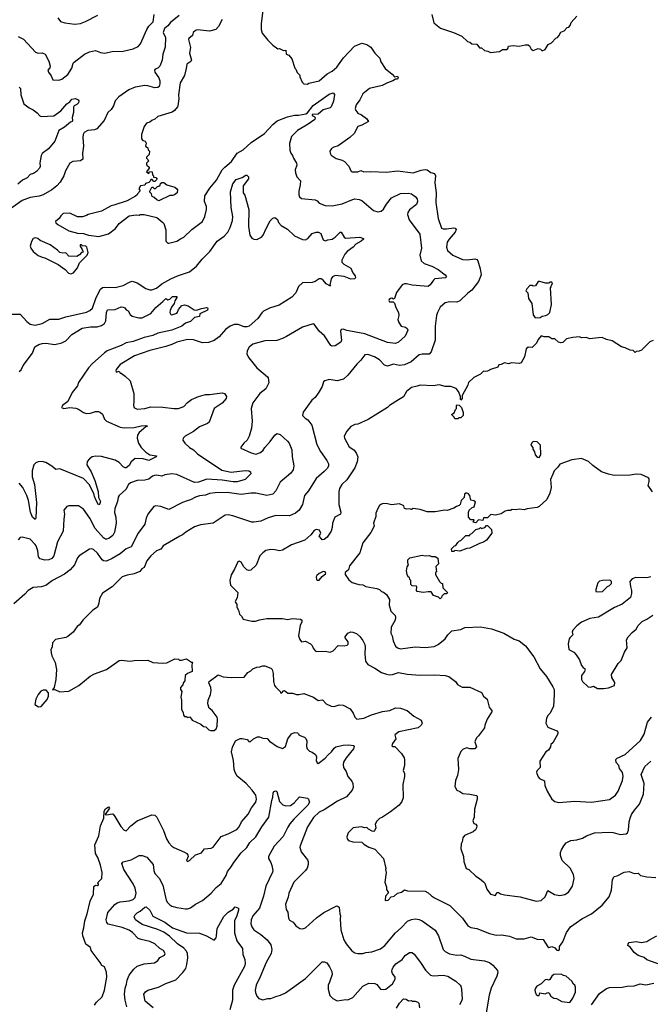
# Model space of a CAD drawing. Extents: x 1678759 to 1859541, y 384609 to 522867.
# Tile 413 of 466: x 1804540 to 1810908, y 474912 to 484864. Entities that reach past the tile are written whole.
import ezdxf

# ---------------------------------------------------------------- set-up
doc = ezdxf.new("R2010")
doc.units = 0

msp = doc.modelspace()

# ---------------------------------------------------------------- linework, layer by layer
at = {"layer": '0CON20XD'}
for points in [[(1806999.2, 484985), (1806978.6, 484825), (1806978, 484765), (1806988.3, 484728.3), (1807045, 484657.5), (1807095, 484607.5), (1807145, 484570), (1807165, 484572.5), (1807205, 484552.5), (1807226.4, 484556.4), (1807230, 484515), (1807256.4, 484506.4), (1807288.3, 484468.3), (1807317.5, 484375), (1807327.5, 484365), (1807340.7, 484330.7), (1807370, 484305), (1807370, 484285), (1807393, 484233), (1807410, 484215), (1807445, 484212.5), (1807458.3, 484221.7), (1807565, 484246.2), (1807645, 484318.6), (1807695, 484344.4), (1807744, 484385), (1807809.8, 484480.2), (1807920, 484595), (1807995, 484627.1), (1808045, 484612.5), (1808086.2, 484585), (1808126.2, 484525), (1808176, 484475), (1808187.3, 484437.3), (1808230.6, 484370.6), (1808300, 484315), (1808325, 484287.5), (1808355, 484292.5), (1808362.5, 484275), (1808355, 484263.3), (1808335, 484262.5), (1808307.5, 484245), (1808253.4, 484226.6), (1808200.6, 484199.4), (1808071.1, 484168.9), (1808005, 484116), (1807975, 484053.8), (1807937.6, 484002.4), (1807928.6, 483965), (1807935.8, 483945), (1807955, 483920.8), (1807993.2, 483903.2), (1808042, 483865), (1808063.8, 483835), (1807995, 483798.1), (1807955, 483786), (1807919.2, 483715), (1807875, 483672), (1807755, 483590), (1807712.7, 483577.3), (1807688.3, 483561.7), (1807671.2, 483535), (1807673.8, 483515), (1807686.2, 483495), (1807735, 483462.5), (1807795, 483445.8), (1807820.3, 483430.3), (1807863.8, 483385), (1807883.3, 483335), (1807895, 483326.7), (1807955, 483326.2), (1807985, 483341.2), (1808015, 483326), (1808085, 483330), (1808245, 483321.9), (1808355, 483335.6), (1808515, 483316.7), (1808595, 483344.5), (1808635, 483350.5), (1808655, 483346.5), (1808690.6, 483320.6), (1808728.9, 483308.9), (1808740, 483285), (1808733.3, 483215), (1808746.6, 483113.4), (1808741.1, 483015), (1808766.9, 482855), (1808798.3, 482758.3), (1808815, 482748.6), (1808849.5, 482749.5)], [(1806148.6, 484905), (1806062.9, 484837.1), (1806035, 484801.2), (1806000.8, 484775), (1805990, 484735), (1806012.7, 484685), (1806007.3, 484585), (1805984.6, 484515), (1805979.2, 484455), (1805955.3, 484394.7), (1805935, 484375.6), (1805907.5, 484365), (1805902, 484355), (1805905.8, 484335), (1805945, 484276.2), (1805956.2, 484245), (1805956.2, 484215), (1805949.7, 484190.3), (1805935, 484177.1), (1805904.2, 484174.2), (1805835, 484195.6), (1805805, 484198.5), (1805705, 484182.5), (1805642.5, 484155), (1805542, 484085), (1805504.2, 484045), (1805486.2, 483995), (1805463.4, 483956.6), (1805430.8, 483925), (1805393.8, 483845), (1805318.6, 483761.4), (1805295, 483750), (1805227.5, 483745), (1805190.8, 483725), (1805181.1, 483705), (1805177.5, 483675), (1805184.4, 483585), (1805172.5, 483515), (1805176.7, 483455), (1805155, 483439.2), (1805075, 483431.4), (1805045, 483414), (1805003.3, 483336.7), (1804984.4, 483285), (1804947.2, 483222.8), (1804915.3, 483184.8), (1804864.3, 483145), (1804775.9, 483094.1), (1804735, 483078.9), (1804643.9, 483066.1), (1804564.6, 483035.4), (1804445, 482953.8)], [(1804525.5, 484695.5), (1804578.2, 484668.2), (1804698.8, 484535), (1804725, 484527.1), (1804765, 484530), (1804795.7, 484515.7), (1804832.9, 484445), (1804847.5, 484395), (1804844.1, 484375.9), (1804824.4, 484355.6), (1804830.8, 484335), (1804857.4, 484297.4), (1804875, 484256.7), (1804935, 484254.2), (1804965, 484262.5), (1805025, 484309.2), (1805067.1, 484375), (1805080.8, 484425), (1805088.8, 484435), (1805194, 484515), (1805245, 484538.6), (1805305, 484551.4), (1805355, 484531.1), (1805395, 484525.6), (1805475, 484541.1), (1805585, 484544.6), (1805685, 484570.9), (1805736.6, 484593.4), (1805760.6, 484619.4), (1805822.9, 484765), (1805845, 484798.8), (1805887.3, 484842.7), (1805897.5, 484915)], [(1806583.3, 484865), (1806546.2, 484795), (1806520, 484765), (1806455, 484748.6), (1806335, 484760.8), (1806314.5, 484755.5), (1806291.2, 484735), (1806284, 484705), (1806248.8, 484675), (1806245.8, 484665), (1806264.5, 484584.5), (1806253.5, 484525), (1806273.3, 484455), (1806267.3, 484442.7), (1806226, 484415), (1806220.6, 484369.4), (1806205, 484300), (1806161.5, 484225), (1806143.1, 484105), (1806146.8, 484063.2), (1806138, 483995), (1806132, 483985), (1806102.9, 483947.1), (1806079.7, 483930.3), (1805935, 483884), (1805905, 483858.8), (1805872.5, 483845), (1805855, 483830), (1805820.8, 483819.2), (1805796.7, 483785), (1805770, 483705), (1805768.3, 483658.3), (1805783, 483643), (1805807.5, 483635), (1805817.5, 483615), (1805810, 483585), (1805835, 483570), (1805838.3, 483548.3), (1805850, 483535), (1805847, 483503), (1805820, 483475), (1805820, 483465), (1805835, 483450), (1805840, 483435), (1805820, 483415), (1805820, 483405), (1805823.6, 483393.6), (1805847.5, 483375), (1805847.5, 483365), (1805820, 483325), (1805845, 483310), (1805851.7, 483328.3), (1805876.7, 483326.7), (1805880, 483295), (1805890, 483285), (1805891.7, 483271.7), (1805915, 483270), (1805927, 483253), (1805905, 483230), (1805895, 483230), (1805878.3, 483248.3), (1805865, 483250), (1805858.3, 483231.7), (1805842.5, 483217.5), (1805810.7, 483209.3), (1805805, 483190), (1805760, 483185), (1805742.5, 483155), (1805757, 483133), (1805730, 483105), (1805727.5, 483095), (1805708.3, 483081.7), (1805625, 483033.8), (1805490.7, 482990.7), (1805465, 482983.3), (1805365, 482928.8), (1805230, 482895), (1805215, 482883.8), (1805175, 482871.2), (1805125, 482870), (1805045, 482910), (1804980, 482905), (1804955, 482882.5), (1804937.5, 482855), (1804902.5, 482825), (1804905, 482810), (1804925, 482792.5), (1805035, 482731.2), (1805125, 482706.7), (1805185, 482703.3), (1805235, 482686.2), (1805337.3, 482672.7), (1805435, 482698.8), (1805506.7, 482755), (1805545.8, 482804.2), (1805645, 482880), (1805715, 482892.5), (1805745, 482890), (1805755, 482896.7), (1805795, 482896.7), (1805923.6, 482863.6), (1805985, 482813.3), (1805995, 482802.5), (1806015, 482740), (1806016.7, 482675), (1806016.7, 482625), (1806035, 482606.7), (1806045, 482603.8), (1806127.5, 482625), (1806165, 482650.8), (1806198.8, 482665), (1806276.6, 482743.4), (1806386, 482825), (1806410.8, 482875), (1806425.8, 482945), (1806425.8, 482975), (1806406.2, 483025), (1806408, 483085), (1806459.7, 483160.3), (1806527.1, 483242.9), (1806583.7, 483346.3), (1806610, 483375), (1806680.2, 483429.8), (1806736.4, 483513.6), (1806795, 483548.6), (1806876.7, 483623.3), (1807012.9, 483715), (1807095.9, 483804.1), (1807138.9, 483841.1), (1807245, 483881.1), (1807315, 483899.4), (1807355, 483898.1), (1807428, 483912), (1807445, 483922.5), (1807505, 483998.5), (1807665, 484110), (1807705, 484123.3), (1807719.2, 484109.2), (1807709.4, 484040.6), (1807685, 483982), (1807675, 483974), (1807605, 483952.9), (1807555, 483908.6), (1807492.5, 483905), (1807492.5, 483895), (1807515, 483886.7), (1807523.8, 483875), (1807520, 483855), (1807453.1, 483806.9), (1807344, 483745), (1807285, 483682.5), (1807263.6, 483613.6), (1807268.8, 483545), (1807276.7, 483515), (1807295, 483492.5), (1807303.8, 483465), (1807336.7, 483415), (1807338.8, 483395), (1807321.2, 483345), (1807326.2, 483315), (1807340, 483275), (1807374, 483235), (1807373.8, 483195), (1807358.3, 483131.7), (1807358.8, 483095), (1807366.7, 483075), (1807385, 483056.7), (1807525, 483043.8), (1807545, 483033.8), (1807565, 483011.2), (1807625, 482986), (1807695, 482981.4), (1807796.3, 483003.7), (1807892.5, 483045), (1807925, 483052.2), (1807967.4, 483047.4), (1807996.1, 483036.1), (1808113.8, 482935), (1808155, 482920.6), (1808189.8, 482930.2), (1808215, 482948), (1808245, 482998.8), (1808296.2, 483065), (1808385, 483108.5), (1808465, 483111.9), (1808495, 483104.2), (1808535, 483075.8), (1808552.9, 483055), (1808557.9, 483027.9), (1808545.6, 482995), (1808475, 482943.1), (1808459.6, 482915), (1808456.2, 482893.8), (1808471.7, 482841.7), (1808580.8, 482695), (1808596.7, 482555), (1808580.4, 482485), (1808595, 482427.5), (1808625, 482401.1), (1808703.1, 482373.1), (1808765, 482338.1), (1808835.8, 482285), (1808848.8, 482265), (1808840, 482255), (1808732, 482245), (1808717.4, 482232.6), (1808686, 482184), (1808665, 482167.8), (1808505, 482180.5), (1808445, 482194.3), (1808425, 482194), (1808403.3, 482185), (1808345, 482106.7), (1808325, 482047.5), (1808315, 482040), (1808299.3, 482049.3), (1808285, 482046.7), (1808270, 482035), (1808267.5, 482025), (1808275, 482012.5), (1808311.7, 482011.7), (1808325, 482000), (1808338, 481955), (1808365.8, 481905), (1808370, 481875), (1808360, 481835), (1808367.5, 481805), (1808393.3, 481765), (1808437.5, 481755), (1808453.6, 481743.6), (1808458.8, 481725), (1808434.2, 481665.8), (1808365.8, 481604.2), (1808335, 481592.9), (1808255, 481602.5), (1808025, 481688.5), (1807844.3, 481724.3), (1807805, 481737.5), (1807786.2, 481733.8), (1807778.8, 481715), (1807790, 481625), (1807782.5, 481605), (1807725, 481567.5), (1807695, 481563.8), (1807681.9, 481571.9), (1807619.4, 481669.4), (1807565, 481716), (1807515, 481787.5), (1807505, 481791.2), (1807395, 481755.6), (1807235, 481663.1)], [(1804925, 484883.8), (1804952.5, 484845), (1804995, 484830.8), (1805095, 484819.2), (1805154.3, 484825.7), (1805205, 484844.4), (1805329.1, 484910.9)], [(1808702.5, 484915), (1808723.9, 484833.9), (1808789.3, 484779.3), (1808920, 484735), (1809005, 484697.5), (1809063, 484643), (1809087, 484637), (1809105, 484620), (1809156.2, 484616.2), (1809185, 484580), (1809205, 484580), (1809233, 484553), (1809267, 484547), (1809295, 484532.5), (1809385, 484542.5), (1809415, 484562.5), (1809457, 484563), (1809468.3, 484571.7), (1809475, 484597.5), (1809525, 484602.5), (1809585, 484597.5), (1809645, 484610), (1809675, 484610), (1809688.3, 484598.3), (1809705, 484567.5), (1809725, 484552.5), (1809775, 484572.5), (1809800, 484565), (1809815, 484550), (1809846.4, 484563.6), (1809877, 484613), (1809909.3, 484630.7), (1809953.6, 484676.4), (1809970, 484685), (1809985, 484700), (1810003.6, 484736.4), (1810037, 484753), (1810070, 484785), (1810085, 484790), (1810100, 484805), (1810110, 484835), (1810165, 484900)], [(1804535, 484182.5), (1804547.6, 484167.6), (1804550.8, 484105), (1804580, 484015), (1804634.6, 483974.6), (1804675, 483953.3), (1804715, 483923.3), (1804742.1, 483892.1), (1804755, 483886.9), (1804885, 483890.8), (1804956.6, 483943.4), (1805015, 484013.8), (1805045, 484032.5), (1805065, 484060), (1805103, 484067), (1805130, 484055), (1805137.5, 484045), (1805133.8, 484025), (1805115, 484006), (1805090, 483995), (1805081.4, 483978.6), (1805082.2, 483925), (1805070, 483875), (1805074, 483845), (1805068.8, 483835), (1805052.9, 483827.1), (1804993, 483777), (1804935, 483745.8), (1804894.2, 483635), (1804829.7, 483560.3), (1804767.7, 483512.3), (1804757.7, 483492.3), (1804742.3, 483417.7), (1804745, 483380), (1804740, 483365), (1804708.6, 483331.4), (1804679.7, 483310.3), (1804645, 483298), (1804615, 483266), (1804568.3, 483241.7), (1804519.6, 483200.4)], [(1804461.7, 481888.3), (1804545, 481888.8), (1804613, 481813), (1804645, 481786), (1804695, 481775.7), (1804766.7, 481795), (1804845, 481835.8), (1804935, 481835.7), (1805005, 481861.1), (1805215, 481909.5), (1805249.2, 481925), (1805275, 481950), (1805313.4, 482056.6), (1805355, 482139.2), (1805375, 482155.6), (1805400.7, 482159.3), (1805505, 482156.7), (1805585, 482178.1), (1805655, 482216), (1805675, 482220.8), (1805725, 482206), (1805815, 482147.1), (1805855, 482133.1), (1805875, 482134.4), (1805919.8, 482150.2), (1805975, 482193.6), (1806066, 482245), (1806135, 482275.4), (1806255.3, 482314.7), (1806325, 482374.4), (1806383.1, 482445), (1806458.8, 482521.2), (1806535, 482624), (1806605, 482675.8), (1806640, 482715), (1806665.6, 482765), (1806690, 482835), (1806690.5, 482875), (1806673.8, 482965), (1806669.6, 483125), (1806690.8, 483205), (1806725, 483247.5), (1806785, 483268.8), (1806825, 483293.3), (1806835, 483292.5), (1806850, 483275), (1806848.8, 483255), (1806797.5, 483185), (1806797.5, 483115), (1806811.7, 483091.7), (1806854.2, 482944.2), (1806850.6, 482775), (1806865.5, 482685.5), (1806884.6, 482654.6), (1806905, 482644.4), (1806935, 482642.2), (1806982.7, 482667.3), (1806998.2, 482685), (1807027.5, 482755), (1807070.5, 482829.5), (1807095, 482858), (1807115, 482866.2), (1807143.8, 482845), (1807155, 482813.3), (1807181.2, 482785), (1807245, 482747.5), (1807315, 482680.8), (1807395, 482642.5), (1807425, 482637.5), (1807448.9, 482651.1), (1807495, 482702.9), (1807535, 482716.9), (1807557.5, 482715), (1807582, 482702), (1807605, 482640), (1807625, 482627.5), (1807650, 482640), (1807695, 482646.7), (1807725, 482666), (1807777, 482717), (1807787.5, 482715), (1807816.7, 482665), (1807830, 482655), (1807975, 482666.7), (1808011.7, 482651.7), (1808012.5, 482645), (1807989.2, 482625), (1807935.5, 482594.5), (1807908.6, 482565), (1807847.4, 482522.6), (1807824.7, 482495.3), (1807791.9, 482435), (1807794.5, 482414.5), (1807811.7, 482391.7), (1807885, 482352.5), (1807904, 482304), (1807927.5, 482275), (1807930, 482255), (1807920, 482245), (1807885, 482240.8), (1807817.6, 482267.6), (1807725, 482278.8), (1807700, 482265), (1807686, 482245), (1807671.7, 482181.7), (1807680, 482170), (1807635, 482194), (1807605, 482231.2), (1807585, 482243.8), (1807565, 482243.3), (1807525, 482218.8), (1807495, 482208.8), (1807395, 482203.8), (1807354.2, 482165.8), (1807329.2, 482105), (1807289.4, 482060.6), (1807161.2, 481978.8), (1807062.7, 481947.3), (1807003.4, 481916.6), (1806985, 481901.2), (1806944.5, 481845.5), (1806858, 481765), (1806835, 481758.5), (1806805, 481759.2), (1806745, 481782.9), (1806705, 481784), (1806665, 481768), (1806618.3, 481731.7), (1806555, 481659.2), (1806505, 481623.1), (1806447.4, 481602.6), (1806385, 481599.2), (1806295, 481627.9), (1806235, 481632.7), (1806125.4, 481604.6), (1806075, 481581.1), (1806015, 481562.5), (1805855, 481521.1), (1805700, 481465), (1805555, 481378), (1805515, 481330), (1805510, 481315), (1805515, 481300), (1805545, 481310), (1805555, 481290), (1805565, 481290), (1805605, 481262.5), (1805653.6, 481213.6), (1805693.3, 481085), (1805693, 480997), (1805687.5, 480975), (1805692.5, 480945), (1805725, 480928.8), (1805804.2, 480934.2), (1805865, 480950.6), (1805985, 480948.1), (1806095, 480933.1), (1806145, 480934.4), (1806197.1, 480955), (1806232.9, 480995), (1806275, 481026.9), (1806345, 481056.7), (1806415, 481075.6), (1806455, 481074.5), (1806585, 481091.1), (1806608.8, 481085), (1806629.2, 481055), (1806624.3, 481035), (1806583.4, 480986.6), (1806503.8, 480935), (1806452, 480795), (1806437.2, 480782.8), (1806355, 480749.4), (1806295, 480700.8), (1806210, 480655), (1806190, 480635), (1806186.7, 480615), (1806206.2, 480585), (1806255, 480541.4), (1806295, 480515.8), (1806334.6, 480474.6), (1806582, 480312), (1806675, 480290.9), (1806816, 480306), (1806855, 480305.5), (1806871.2, 480295), (1806874, 480275), (1806816.2, 480215), (1806737.4, 480192.6), (1806695, 480192)], [(1805945, 483033.3), (1805923.9, 483043.9), (1805898.3, 483068.3), (1805877, 483077), (1805870, 483105), (1805850, 483125), (1805875, 483170), (1805885, 483170), (1805898.3, 483158.3), (1805911.7, 483158.3), (1805931.7, 483178.3), (1805945, 483180), (1805958.3, 483191.7), (1805961.7, 483208.3), (1805975, 483220), (1805995, 483217.5), (1806026.4, 483196.4), (1806105, 483170), (1806127.5, 483155), (1806132.5, 483145), (1806130, 483115), (1806102.5, 483095), (1806085, 483086.7), (1806055, 483086.7), (1805945, 483033.3)], [(1808849.5, 482749.5), (1808925, 482761.4), (1808937.8, 482757.8), (1808947.5, 482745), (1808938.6, 482715), (1808875.7, 482645), (1808858.1, 482615), (1808848.6, 482565), (1808859.7, 482529.7), (1808915, 482485.6), (1809011.1, 482441.1), (1809063, 482437), (1809135, 482446), (1809155, 482440), (1809165.8, 482425.8), (1809191.4, 482345), (1809198.6, 482285), (1809172, 482218), (1809105, 482130.8), (1809065, 482101.4), (1808985, 482024), (1808955, 482010), (1808885, 482012.5), (1808835, 482002.5), (1808785, 481960), (1808758, 481905), (1808750, 481875), (1808734.3, 481765), (1808737.1, 481625), (1808695.9, 481505.9), (1808675, 481484.2), (1808605, 481484.4), (1808575, 481475.6), (1808492, 481405), (1808425, 481376.4), (1808375, 481370.5), (1808315, 481381.9), (1808255, 481363.3), (1808225, 481371.4), (1808175, 481425.8), (1808123.3, 481455), (1808055, 481481.4), (1808025, 481478), (1807985, 481422.5), (1807946, 481384), (1807855, 481270.8), (1807809.4, 481230.6), (1807745, 481214.4), (1807665, 481228), (1807620, 481215), (1807607.5, 481205), (1807593.3, 481155), (1807560.7, 481099.3), (1807524.2, 481045.8), (1807491.2, 481018.8), (1807404.2, 480895.8), (1807396.7, 480865), (1807423.8, 480835), (1807448.5, 480818.5), (1807491.1, 480765), (1807540.5, 480570.5), (1807578.9, 480498.9), (1807640.3, 480410.3), (1807657.1, 480375), (1807660, 480355), (1807648.3, 480331.7), (1807613.6, 480296.4), (1807532.6, 480227.4), (1807455, 480101.2), (1807415, 480056.2), (1807396.6, 479963.4), (1807361.4, 479905), (1807323.7, 479876.3), (1807265, 479850), (1807127.6, 479852.4), (1807050.7, 479829.3), (1806975, 479796.7), (1806905, 479784.2), (1806885, 479786), (1806690.6, 479850.6), (1806645, 479860), (1806615, 479857.1), (1806494.3, 479775.7), (1806365, 479759.2), (1806305, 479737.1), (1806218.8, 479685), (1806185, 479655.7), (1806156.2, 479645), (1805990, 479545), (1805965, 479513.3), (1805920, 479495), (1805863.3, 479445), (1805822, 479395), (1805795, 479327.5), (1805772.5, 479315), (1805752.3, 479287.7), (1805697, 479263), (1805625, 479249.4), (1805575, 479231.4), (1805475, 479130.8), (1805375, 479068.8), (1805345.9, 479014.1), (1805339.2, 478965), (1805324.1, 478925.9), (1805276.7, 478895), (1805240.9, 478859.1), (1805176.2, 478795), (1805145, 478747.5), (1805120, 478730), (1805080, 478675), (1805025, 478628.8), (1805005, 478618), (1804900.5, 478599.5), (1804870, 478565), (1804866, 478525), (1804854, 478495), (1804856.2, 478465), (1804863.8, 478435), (1804897.3, 478367.3), (1804910.8, 478295), (1804905.9, 478194.1), (1804887, 478113), (1804871.7, 478091.7), (1804895, 478092.5), (1804945, 478070), (1805035, 478076.2), (1805136.8, 478133.2), (1805251.3, 478228.7), (1805295, 478252.5), (1805415, 478297.5), (1805545, 478386.2), (1805565, 478390), (1805655, 478378.8), (1805695, 478387.5), (1805835, 478390), (1805885, 478367.5), (1805985, 478360), (1806026.4, 478363.6), (1806105, 478402.5), (1806145, 478400), (1806155, 478390), (1806175, 478390), (1806225, 478403.3), (1806275, 478370), (1806285, 478370), (1806277.5, 478345), (1806280, 478275), (1806233, 478257), (1806210, 478235), (1806207, 478183), (1806192.5, 478165), (1806188.3, 478141.7), (1806162.5, 478115), (1806162.5, 478095), (1806177.5, 478075), (1806166.7, 478015), (1806172.5, 477985), (1806173, 477893), (1806191.7, 477861.7), (1806193, 477833), (1806205, 477820), (1806225, 477820), (1806235, 477812.5), (1806257, 477817), (1806280, 477785), (1806370, 477745), (1806395, 477720), (1806420, 477715), (1806450, 477685), (1806465, 477680), (1806505, 477680), (1806523.6, 477696.4), (1806533.8, 477725), (1806538, 477795), (1806533.8, 477815), (1806505, 477856.2), (1806485, 477881.2), (1806454.2, 477904.2), (1806438.8, 477948.8), (1806441.4, 477985), (1806465.8, 478045), (1806472.5, 478085), (1806471.2, 478115), (1806450.7, 478160.7), (1806453.3, 478175), (1806545, 478241.2), (1806595, 478222.5), (1806675, 478215.7), (1806805, 478220), (1806845, 478266.7), (1806875, 478283.3), (1806895, 478303.3), (1806935, 478320), (1806965, 478322), (1806995.7, 478334.3), (1807015, 478333.1), (1807075, 478308), (1807088, 478295), (1807100.8, 478255), (1807104.2, 478175), (1807113.8, 478135), (1807125, 478116.7), (1807170, 478075), (1807175, 478060), (1807188.3, 478061.7), (1807205, 478080), (1807215, 478082.5), (1807248.3, 478058.3), (1807296.1, 478056.1), (1807335, 478044), (1807357.3, 478042.7), (1807410, 478055), (1807505.9, 478015.9), (1807555, 477982), (1807599.1, 477989.1), (1807635, 477948), (1807685, 477926), (1807715, 477922.5), (1807765, 477940), (1807805, 477936.2), (1807878.3, 477898.3), (1807906.2, 477855), (1807923, 477813), (1807945, 477794), (1808015, 477802.9), (1808091.1, 477838.9), (1808205, 477872.7), (1808276.6, 477883.4), (1808335, 477909.2), (1808385, 477905.7), (1808453, 477883), (1808521.2, 477825), (1808595, 477783.3), (1808603.8, 477755), (1808595.8, 477734.2), (1808562.5, 477705), (1808370, 477665), (1808326.7, 477635), (1808340, 477595), (1808305, 477547.5), (1808297.5, 477525), (1808305, 477517.5), (1808328.3, 477518.3), (1808395, 477447.5), (1808421.2, 477405), (1808426.2, 477385), (1808426, 477325), (1808414, 477275), (1808426, 477245), (1808425.9, 477215.9), (1808408, 477135), (1808411.7, 476998.3), (1808398.3, 476961.7), (1808371.2, 476925), (1808285, 476858), (1808205, 476803.8), (1808175, 476790), (1808145, 476762.5), (1808128.3, 476731.7), (1808137.5, 476695), (1808123.6, 476666.4), (1808115, 476660), (1808100.7, 476660.7), (1808061.7, 476681.7), (1808045, 476697.5), (1808023, 476697), (1807993, 476707), (1807906.4, 476696.4), (1807856.4, 476643.6), (1807843.9, 476606.1), (1807846.7, 476585), (1807859.3, 476569.3), (1807905, 476553.3), (1807995, 476550), (1808015, 476530), (1808065, 476501.2), (1808125, 476481.2), (1808213.3, 476385), (1808236.7, 476285), (1808233.3, 476275), (1808240, 476245), (1808227.5, 476145), (1808242.5, 476095), (1808243, 476073), (1808260, 476045), (1808260, 476035), (1808232.5, 476005), (1808230, 475965), (1808235, 475960), (1808260, 475965), (1808291.7, 475998.3), (1808320, 476005), (1808353.9, 476036.1), (1808395, 476046.7), (1808425, 476068.8), (1808455, 476058.8), (1808634.3, 476054.3), (1808665, 476039.2), (1808697, 476007), (1808727.9, 475987.9), (1808885, 475910), (1809012.1, 475782.1), (1809066.8, 475706.8), (1809095, 475689.2), (1809156.8, 475676.8), (1809285, 475629.2), (1809351.7, 475611.7), (1809405, 475613.8), (1809485, 475602), (1809553.9, 475573.9), (1809635.9, 475574.1), (1809705, 475593.8), (1809765, 475572), (1809825, 475565.7), (1809875, 475492.5), (1809885, 475487.5), (1809915, 475496.7), (1809943.6, 475483.6), (1809965, 475460), (1809985, 475457.5), (1809992.5, 475465), (1809992, 475495), (1810025, 475542.5), (1810062.1, 475637.9), (1810103.8, 475695), (1810216.7, 475775), (1810314.3, 475825.7), (1810422, 475915), (1810491.9, 475998.1), (1810518, 476065), (1810526.2, 476175), (1810545, 476203.8), (1810575, 476212), (1810645, 476248.8), (1810695, 476253.8), (1810745, 476234), (1810785, 476236.2), (1810810, 476215), (1810875, 476202), (1810965, 476193.8)], [(1805055, 482293.8), (1805084.2, 482305.8), (1805122.7, 482357.3), (1805143.9, 482406.1), (1805222.5, 482485), (1805231.7, 482511.7), (1805217.5, 482565), (1805207.5, 482575), (1805175, 482580), (1805165, 482590), (1805151.7, 482588.3), (1805150, 482575), (1805171.7, 482541.7), (1805180, 482515), (1805165, 482510), (1805145, 482487.5), (1805115, 482470), (1805035, 482473.8), (1805006.1, 482506.1), (1804975, 482503.8), (1804945, 482512.5), (1804922.5, 482535), (1804847.3, 482587.3), (1804745, 482633.8), (1804723.6, 482653.6), (1804695, 482660), (1804677, 482653), (1804658, 482622), (1804646, 482575), (1804650.8, 482555), (1804675, 482521.2), (1804725, 482480.8), (1804765, 482462.9), (1804795, 482457.5), (1804928.3, 482388.3), (1804997.9, 482337.9), (1805030.8, 482300.8), (1805055, 482293.8)], [(1809745, 481850), (1809795, 481853.3), (1809815, 481866.7), (1809855, 481873.3), (1809875, 481883.3), (1809892.5, 481905), (1809910, 481985), (1809900, 482155), (1809907, 482163), (1809910, 482185), (1809920, 482195), (1809915, 482210), (1809895, 482210), (1809885, 482200), (1809855, 482200), (1809789.3, 482219.3), (1809775, 482217.5), (1809747.5, 482175), (1809725, 482170), (1809715, 482177.5), (1809693, 482177), (1809660, 482145), (1809650, 482125), (1809671.7, 482101.7), (1809680, 482045), (1809712.5, 481995), (1809725, 481880), (1809745, 481850)], [(1804732.3, 481582.3), (1804765, 481592.5), (1804805, 481594.5), (1804895, 481581.9), (1804965, 481597.5), (1805005, 481618.9), (1805065, 481681.2), (1805171.4, 481745), (1805255, 481760.7), (1805321.9, 481758.1), (1805366.5, 481773.5), (1805395.6, 481795), (1805410.6, 481819.4), (1805415.8, 481905), (1805425, 481932.5), (1805505, 481934.3), (1805565, 481961.2), (1805585, 481960), (1805601.7, 481951.7), (1805615, 481932.5), (1805635, 481922.5), (1805656.2, 481885), (1805675, 481866.2), (1805741.4, 481851.4), (1805775, 481850.9), (1805864.4, 481895), (1805915, 481956.5), (1805985.4, 482014.6), (1806015, 482047.5), (1806035, 482034), (1806055, 482040.8), (1806084.2, 482065.8), (1806125, 482067.5), (1806126.7, 482055), (1806106.1, 482023.9), (1806101.2, 481995), (1806073, 481957), (1806058.8, 481925), (1806056.2, 481905), (1806067.5, 481885), (1806077.7, 481882.3), (1806125, 481896.7), (1806135, 481907.5), (1806143.9, 481936.1), (1806175.8, 481974.2), (1806205, 481981.4), (1806240.5, 481970.5), (1806303.2, 481933.2), (1806325, 481928.6), (1806375, 481945.7), (1806425, 481955.8), (1806435, 481952.5), (1806440, 481945), (1806435, 481927.5), (1806357.5, 481892.5), (1806356, 481864), (1806306.4, 481853.6), (1806265, 481813.3), (1806215, 481798), (1806176.2, 481765), (1806076.7, 481725), (1805935, 481694.7), (1805885, 481670.8), (1805795, 481652.4), (1805685, 481611.4), (1805615, 481599.2), (1805565, 481572.3), (1805423.6, 481516.4), (1805395, 481497.3), (1805272.7, 481387.3), (1805234.3, 481345), (1805134.6, 481195.4), (1805122.9, 481165), (1805070.8, 481095), (1805024.3, 481005), (1804972.5, 480965), (1804962.5, 480945), (1804985, 480933.3), (1805047.3, 480942.7), (1805105, 480937.1), (1805135, 480927.1), (1805185, 480893.8), (1805215, 480882.5), (1805255, 480886), (1805305, 480902.9), (1805335, 480902.5), (1805355, 480894.2), (1805375.5, 480875.5), (1805397.1, 480825), (1805414.6, 480804.6), (1805555, 480746.5), (1805595, 480740.4), (1805695, 480740.7), (1805765, 480760), (1805813.6, 480763.6), (1805830, 480755), (1805815, 480750), (1805791.5, 480728.5), (1805747.1, 480692.9), (1805729.1, 480665), (1805724.5, 480635), (1805738.5, 480585), (1805765, 480538.6), (1805814.2, 480494.2), (1805855, 480467.1), (1805922.5, 480455), (1805916.7, 480445), (1805845, 480408.9), (1805785, 480426.7), (1805705, 480430), (1805665.5, 480394.5), (1805645, 480359.2), (1805616, 480335), (1805606.2, 480333.8), (1805583.3, 480345), (1805545, 480389.4), (1805505, 480413.1), (1805365, 480448.9), (1805308.3, 480451.7), (1805272.5, 480445), (1805244.3, 480425.7), (1805221.2, 480398.8), (1805217.5, 480365), (1805262.7, 480292.7), (1805297.9, 480205), (1805330.9, 480095), (1805334.3, 480035), (1805354.4, 479995), (1805347.1, 479965), (1805335, 479961.2), (1805312.2, 480005), (1805295, 480043.3), (1805289.2, 480075), (1805242.1, 480165), (1805185, 480225.4), (1804945, 480323.3), (1804905, 480317.5), (1804863, 480353), (1804805, 480387.5), (1804765, 480397.1), (1804725, 480396), (1804703.4, 480386.6), (1804683.5, 480366.5), (1804664.4, 480305), (1804666.7, 480245), (1804688.9, 480165), (1804709.2, 479985), (1804702.5, 479825), (1804695, 479813.3), (1804668, 479835), (1804647.3, 479885), (1804627.7, 480005), (1804613.1, 480055), (1804571.2, 480135), (1804535, 480180.6)], [(1807235, 481663.1), (1807195, 481641.9), (1807135, 481621.9), (1807015, 481616.7), (1806895, 481585.7), (1806856.2, 481555), (1806837, 481517), (1806833.9, 481483.9), (1806853.3, 481445), (1806935.8, 481345.8), (1807043.8, 481255), (1807050, 481245), (1807056, 481195), (1807026.8, 481133.2), (1806966.2, 481085), (1806895, 480992.5), (1806877.5, 480935), (1806887.1, 480805), (1806880, 480735), (1806856.2, 480655), (1806836, 480615), (1806803.8, 480585), (1806772.5, 480545), (1806772.5, 480535), (1806876.3, 480486.3), (1806925, 480473.3), (1806971.2, 480488.8), (1806997.3, 480512.7), (1807015, 480540), (1807070.3, 480599.7), (1807115, 480666.2), (1807135, 480681.2), (1807170.5, 480670.5), (1807245.5, 480605.5), (1807260, 480585), (1807287.5, 480515), (1807290, 480445), (1807308.6, 480355), (1807302.9, 480315), (1807279.2, 480280.8), (1807169.1, 480190.9), (1807125, 480101.2), (1807095, 480067.5), (1807035, 480054.4), (1806923.2, 480076.8), (1806875, 480077.1), (1806775, 480064.6), (1806635, 480083.8), (1806515, 480081.8), (1806455, 480074.5), (1806415, 480058.8), (1806355, 480052.5), (1806315, 480038.9), (1806265, 480010), (1806232, 480002), (1806185, 479984.4), (1806045, 479912.5), (1805965, 479944.2), (1805915, 479952), (1805895, 479943.8), (1805834, 479865), (1805816, 479825), (1805804, 479765), (1805737.1, 479675), (1805665, 479537.5), (1805615, 479514.5), (1805555, 479466.7), (1805475, 479417.5), (1805415, 479392.5), (1805385.5, 479395.5), (1805373, 479403), (1805325, 479470.8), (1805285, 479510), (1805265, 479515.8), (1805245, 479511.2), (1805141.2, 479445), (1805124.2, 479425), (1805094, 479355), (1805050.8, 479305), (1804991.2, 479258.8), (1804870, 479195), (1804805, 479144), (1804755, 479132.5), (1804675, 479126), (1804624.2, 479095.8), (1804592.7, 479057.3), (1804480.7, 478959.3)], [(1804535, 481307.1), (1804555, 481324.2), (1804575, 481368), (1804667.6, 481492.4), (1804693.1, 481556.9), (1804732.3, 481582.3)], [(1810937, 481623), (1810905, 481607.5), (1810820, 481525), (1810795, 481512.5), (1810765, 481510), (1810755, 481500), (1810735, 481520), (1810705, 481523.3), (1810655, 481546.7), (1810616.4, 481556.4), (1810525, 481616.7), (1810465, 481630), (1810421.7, 481651.7), (1810385, 481647.5), (1810295, 481637.5), (1810265, 481652.5), (1810215, 481650), (1810195, 481660), (1810125, 481652.5), (1810063, 481637), (1810025, 481600), (1810005, 481597.5), (1809980, 481605), (1809945, 481640), (1809915, 481640), (1809885, 481660), (1809835, 481657.5), (1809805, 481667.5), (1809775, 481630), (1809760, 481595), (1809715, 481550), (1809675, 481552.5), (1809655, 481537.5), (1809639.2, 481455), (1809605, 481397.5), (1809585, 481387.5), (1809505, 481397.5), (1809475, 481386.7), (1809435, 481397.5), (1809401.7, 481378.3), (1809380, 481375), (1809367, 481353), (1809295, 481330), (1809265, 481310), (1809247, 481307), (1809225, 481312.5), (1809195, 481282.5), (1809125, 481247.5), (1809071.7, 481198.3), (1809065, 481170), (1809010, 481065), (1809010, 481035), (1808995, 481020), (1808990, 481025), (1808990, 481055), (1808972.5, 481105), (1808947.5, 481135), (1808895, 481156.7), (1808835, 481158), (1808775, 481172), (1808715, 481162.5), (1808585, 481171.2), (1808555, 481158.8), (1808495, 481147.5), (1808447.5, 481105), (1808417, 481053), (1808365, 481021.2), (1808275, 480963.3), (1808255.7, 480944.3), (1808058.3, 480821.7), (1807955, 480776.7), (1807925, 480773.8), (1807885, 480753.3), (1807843.8, 480705), (1807816.7, 480655), (1807820, 480635), (1807868.3, 480548.3), (1807913.8, 480515), (1807938, 480485), (1807954.2, 480445), (1807948.6, 480395), (1807923.3, 480335), (1807845, 480214), (1807791.4, 480165), (1807769.4, 480125), (1807762.9, 480095), (1807761.4, 480005), (1807764.2, 479965), (1807783.8, 479885), (1807778.8, 479865), (1807722.5, 479835), (1807698.8, 479775), (1807695, 479730), (1807684.3, 479695.7), (1807643.3, 479635), (1807615, 479610), (1807595, 479607.5), (1807586.7, 479616.7), (1807562.5, 479645), (1807580, 479675), (1807567.5, 479705), (1807535, 479710), (1807515, 479700), (1807481.2, 479658.8), (1807420, 479605), (1807285, 479555.7), (1807195, 479501.2), (1807165, 479496), (1807117.3, 479507.3), (1807075, 479507.5), (1807025, 479498), (1806993.6, 479476.4), (1806963.8, 479445), (1806928.3, 479351.7), (1806875, 479300), (1806855, 479296.7), (1806833.9, 479303.9), (1806804.2, 479334.2), (1806775, 479382.5), (1806755, 479392.5), (1806742.5, 479385), (1806709.5, 479310.5), (1806675, 479252.5), (1806662, 479195), (1806669.3, 479149.3), (1806743.3, 479075), (1806735, 479020), (1806716.7, 478985), (1806717.5, 478975), (1806733.3, 478955), (1806732.5, 478925), (1806748.8, 478895), (1806760, 478855), (1806781.2, 478835), (1806795, 478803.3), (1806885, 478784), (1806920, 478785), (1806962.5, 478797.5), (1807035, 478810.8), (1807195, 478810), (1807245, 478800.8), (1807295, 478810), (1807376.1, 478806.1), (1807390, 478795), (1807390, 478775), (1807372.5, 478745), (1807356.7, 478635), (1807368.3, 478598.3), (1807385, 478577.5), (1807425, 478582.5), (1807477.5, 478555), (1807495, 478540), (1807503.3, 478513.3), (1807522.5, 478485), (1807537, 478477), (1807625, 478480), (1807675, 478470), (1807706.4, 478483.6), (1807755, 478537.5), (1807815, 478536.7), (1807847, 478543), (1807856.4, 478553.6), (1807856.2, 478575), (1807827.5, 478615), (1807826.7, 478625), (1807855, 478663.8), (1807884.2, 478675.8), (1807905, 478673.8), (1807939.7, 478659.7), (1807975, 478631.2), (1808005, 478590), (1808025, 478547.5), (1808030, 478525), (1808025.9, 478455.9), (1808031.7, 478381.7), (1808055, 478346.7), (1808125, 478311.2), (1808194.5, 478264.5), (1808245, 478248.1), (1808275, 478242.2), (1808305, 478244.4), (1808365, 478264.2), (1808452.3, 478247.7)], [(1808965, 480830), (1808935, 480830), (1808928.3, 480848.3), (1808900, 480875), (1808928.3, 480891.7), (1808940, 480925), (1808950, 480935), (1808950, 480965), (1808955, 480970), (1808978.3, 480968.3), (1809000, 480945), (1809020, 480895), (1809020, 480865), (1808995, 480840), (1808975, 480840), (1808965, 480830)], [(1809785, 480437.5), (1809802.5, 480465), (1809800, 480565), (1809765, 480597.5), (1809725, 480600), (1809711.7, 480588.3), (1809702.5, 480565), (1809721.7, 480541.7), (1809723, 480523), (1809740, 480495), (1809746.7, 480465), (1809765, 480443.3), (1809785, 480437.5)], [(1810930.7, 480090.7), (1810886.7, 480155), (1810897.5, 480195), (1810897.5, 480225), (1810890, 480235), (1810815, 480266.7), (1810765, 480270), (1810705, 480258.8), (1810545, 480258), (1810485, 480270), (1810414.3, 480294.3), (1810327.7, 480357.7), (1810285, 480400), (1810215, 480430), (1810115, 480416.7), (1809995, 480370), (1809975, 480340), (1809937.5, 480305), (1809925, 480270), (1809900, 480215), (1809906, 480135), (1809895, 480080), (1809862.5, 480015), (1809785, 479942.5), (1809765, 479933.3), (1809665, 479920), (1809635, 479910), (1809585, 479916.2), (1809555, 479910), (1809515, 479912.5), (1809495, 479902.5), (1809465, 479903.3), (1809443.6, 479896.4), (1809401.7, 479868.3), (1809345, 479857.5), (1809298.3, 479861.7), (1809265, 479830), (1809225, 479830), (1809218.3, 479801.7), (1809175, 479810), (1809145, 479780), (1809120, 479785), (1809128.3, 479808.3), (1809095, 479810), (1809072.5, 479835), (1809072.5, 479885), (1809080, 479905), (1809110, 479935), (1809128.3, 479941.7), (1809141.7, 479991.7), (1809125, 480002.5), (1809097, 480007), (1809086.1, 480056.1), (1809070, 480075), (1809055, 480080), (1809045, 480080), (1809033, 480067), (1809027, 480033), (1808997.5, 480005), (1808987.5, 479965), (1808976.4, 479953.6), (1808950, 479945), (1808925, 479927.5), (1808856.1, 479903.9), (1808834.1, 479905.9), (1808735, 479888.8), (1808655, 479891.2), (1808585, 479913.3), (1808515, 479922.5), (1808495, 479913.3), (1808475, 479920), (1808445, 479916.7), (1808427.5, 479925), (1808418.8, 479948.8), (1808375, 479970), (1808295, 479960), (1808255, 479971.2), (1808215, 479973.8), (1808195, 479966.7), (1808175, 479952.5), (1808156.7, 479925), (1808136.7, 479875), (1808136.1, 479843.9), (1808111.2, 479775), (1808118.8, 479745), (1808085, 479680), (1808003.8, 479575), (1807974.4, 479475.6), (1807872, 479345), (1807860, 479305), (1807827.5, 479275), (1807827, 479257), (1807862.3, 479202.3), (1807895.8, 479175.8), (1807965, 479154.2), (1808005, 479150.8), (1808035.8, 479135.8), (1808145, 479116), (1808172.5, 479105), (1808192.5, 479085), (1808215, 479076.7), (1808242.5, 479055), (1808273.3, 479005), (1808271.2, 478945), (1808286.7, 478885), (1808330.5, 478840.5), (1808336.2, 478825), (1808331.2, 478795), (1808291.2, 478725), (1808288.6, 478665), (1808300.8, 478635), (1808310, 478585), (1808335, 478533.3), (1808355, 478514), (1808385, 478505.8), (1808535, 478526.7), (1808635, 478520), (1808725, 478528.9), (1808765, 478550), (1808835, 478607.5), (1808863.6, 478646.4), (1808905, 478686.2), (1808995, 478699.2), (1809035, 478720), (1809195, 478725.8), (1809305, 478707.1), (1809430, 478665), (1809535, 478604.2), (1809585, 478586), (1809646.4, 478536.4), (1809732.5, 478425), (1809795, 478303.3), (1809861.2, 478225), (1809925, 478122.5), (1809936, 478095), (1809936.2, 478045), (1809929.2, 477925), (1809896.2, 477855), (1809876.7, 477835), (1809861.2, 477805), (1809853.8, 477755), (1809874.2, 477714.2), (1809963.3, 477675), (1809973.9, 477663.9), (1809976.1, 477646.1), (1809923.6, 477556.4), (1809905, 477537.5), (1809900, 477515), (1809878.9, 477481.1), (1809852.5, 477465), (1809791.7, 477368.3), (1809797.5, 477305), (1809767.5, 477275), (1809760.7, 477259.3), (1809762.5, 477245), (1809775, 477212.5), (1809788.8, 477195), (1809839.7, 477169.7), (1809843.3, 477125), (1809865.8, 477065.8), (1809912.5, 476985), (1809943, 476963), (1809985, 476951.2)], [(1806695, 480192), (1806585, 480210), (1806431.2, 480218.8), (1806345, 480188.7), (1806305, 480187.3), (1806126.7, 480266.7), (1806075, 480273.5), (1806005.5, 480264.5), (1805975, 480249.2), (1805925, 480259.4), (1805902.4, 480257.6), (1805880.3, 480249.7), (1805845, 480218.8), (1805805, 480210), (1805725.5, 480205.5), (1805658.3, 480181.7), (1805637.5, 480165), (1805610.8, 480115), (1805544.5, 480055.5), (1805533.4, 480036.6), (1805528.6, 479995), (1805498.9, 479925), (1805495.7, 479884.3), (1805511.1, 479835), (1805514.5, 479775), (1805497.3, 479685), (1805478.8, 479651.2), (1805439.5, 479620.5), (1805417.8, 479612.2), (1805405, 479612.9), (1805385, 479626.5), (1805301.2, 479721.2), (1805247.3, 479825), (1805185, 479916), (1805135, 479952), (1805035, 479948.8), (1805015, 479942.5), (1804986.7, 479905), (1804993.3, 479865), (1804983.8, 479815), (1804979.2, 479695), (1804920, 479585), (1804884.6, 479445.4), (1804863.1, 479416.9), (1804835, 479404.5), (1804795, 479402), (1804745.4, 479415.4), (1804730.5, 479435), (1804722.5, 479495), (1804706.5, 479545), (1804695, 479560.8), (1804645, 479613.8), (1804565, 479633.8), (1804545, 479630), (1804523.6, 479606.4)], [(1808925, 479490), (1808905, 479490), (1808900, 479515), (1808930, 479545), (1808945, 479550), (1808965, 479580), (1808980, 479595), (1808995, 479600), (1809045, 479650), (1809085, 479650), (1809090, 479665), (1809105, 479670), (1809145, 479710), (1809185, 479720), (1809195, 479730), (1809205, 479722.5), (1809237, 479733), (1809255, 479750), (1809265, 479750), (1809305, 479710), (1809307.5, 479675), (1809255, 479602.5), (1809225, 479582.5), (1809185, 479570), (1809085, 479522.5), (1809055, 479520), (1808985, 479492.5), (1808935, 479500), (1808925, 479490)], [(1808785, 479010), (1808768.3, 479028.3), (1808720, 479045), (1808695, 479080), (1808665, 479082.5), (1808615, 479073.3), (1808553, 479083), (1808547.5, 479095), (1808550, 479135), (1808545, 479140), (1808503, 479143), (1808490, 479155), (1808490, 479195), (1808480, 479205), (1808477.5, 479225), (1808463.6, 479233.6), (1808452.5, 479255), (1808446.7, 479295), (1808452.5, 479335), (1808467.5, 479355), (1808460, 479375), (1808460, 479405), (1808480, 479425), (1808605, 479451.2), (1808635, 479446.2), (1808679.3, 479449.3), (1808698.3, 479438.3), (1808737, 479437), (1808763, 479423), (1808770, 479365), (1808743, 479337), (1808750, 479285), (1808740, 479275), (1808740, 479255), (1808780, 479185), (1808795, 479170), (1808810, 479165), (1808811.7, 479121.7), (1808860, 479075), (1808855, 479060), (1808825, 479060), (1808801.7, 479038.3), (1808800, 479025), (1808785, 479010)], [(1807565, 479197.5), (1807593.6, 479236.4), (1807632.5, 479265), (1807625, 479282.5), (1807605, 479287.5), (1807565, 479266.7), (1807540, 479245), (1807533.6, 479233.6), (1807537.5, 479205), (1807545, 479197.5), (1807565, 479197.5)], [(1810915, 479231.2), (1810873.9, 479223.9), (1810763.8, 479226.2), (1810727, 479213), (1810703.3, 479185), (1810707.5, 479135), (1810720, 479095), (1810720, 479065), (1810708.8, 479025), (1810624.4, 478955.6), (1810545.8, 478924.2), (1810385.8, 478824.2), (1810297.7, 478812.3), (1810215, 478773.8), (1810165, 478736.7), (1810127.5, 478695), (1810120, 478675), (1810126.7, 478645), (1810095, 478617.5), (1810088.8, 478605), (1810078.8, 478555), (1810085, 478500), (1810135, 478470), (1810160, 478445), (1810193.8, 478395), (1810213.3, 478335), (1810230, 478315), (1810251.7, 478301.7), (1810242.5, 478275), (1810214, 478235), (1810214.2, 478195), (1810225, 478173.8), (1810281.7, 478121.7), (1810305, 478119.2), (1810335, 478128), (1810375, 478104)], [(1810385, 479080), (1810425, 479083.3), (1810476.1, 479133.9), (1810496.1, 479143.9), (1810516.1, 479163.9), (1810516.7, 479185), (1810507.5, 479195), (1810495, 479200), (1810425, 479196.7), (1810395, 479187.5), (1810377, 479173), (1810356.7, 479105), (1810360, 479085), (1810385, 479080)], [(1810375, 478104), (1810435, 478104.2), (1810485, 478112), (1810546.7, 478135), (1810548.8, 478165), (1810519.2, 478215), (1810517.5, 478245), (1810582.7, 478357.3), (1810615, 478387.5), (1810648.3, 478471.7), (1810673.8, 478515), (1810667.5, 478595), (1810683.3, 478625), (1810725, 478671.2), (1810765, 478703.8), (1810785, 478740), (1810825, 478780), (1810875, 478803.8), (1810935, 478843.8)], [(1808452.3, 478247.7), (1808585, 478239.2), (1808732.7, 478242.7), (1808835, 478236.7), (1808875, 478226.2), (1808942.5, 478175), (1808962.5, 478145), (1809008.3, 478118.3), (1809086.1, 478116.1), (1809205, 478062.5), (1809222.5, 478025), (1809262.5, 477995), (1809282.5, 477915), (1809310, 477875), (1809260, 477795), (1809236.7, 477735), (1809232.5, 477705), (1809173.9, 477626.1), (1809155, 477610), (1809142.5, 477585), (1809137.5, 477565), (1809152.5, 477515), (1809135, 477493.3), (1809086.4, 477493.6), (1809055, 477503.3), (1809019.5, 477490.5), (1808994.1, 477465.9), (1808966, 477395), (1808972.5, 477285), (1808960, 477225), (1808940, 477175), (1808933.3, 477115), (1808955, 477076.7), (1808984.2, 477064.2), (1809015, 477043.8), (1809085, 477036), (1809151.7, 477021.7), (1809160, 477015), (1809160, 476985), (1809134.1, 476885.9), (1809130, 476805), (1809117.5, 476765), (1809125, 476740), (1809145, 476732.5), (1809157, 476717), (1809153.3, 476695), (1809142.5, 476675), (1809120, 476655), (1809032.3, 476617.7), (1809016.7, 476595), (1809010, 476555), (1808996.7, 476533.3), (1808993.6, 476483.6), (1809022.5, 476405), (1809023.8, 476355), (1809050, 476285), (1809075, 476273.3), (1809145, 476206.7), (1809185, 476183.3), (1809225, 476150), (1809236.2, 476135), (1809256.7, 476075), (1809295, 476026.7), (1809345, 476012), (1809358.8, 476041.2), (1809375, 476043.1), (1809395, 476028.6), (1809435, 476017.1), (1809595, 475997.5), (1809755, 475956), (1809805, 475960)], [(1804730, 477920), (1804755, 477921.2), (1804815.8, 477994.2), (1804830, 478025), (1804831.7, 478061.7), (1804807, 478087), (1804775, 478087.5), (1804754.1, 478075.9), (1804725, 478042.5), (1804704, 477995), (1804691.7, 477941.7), (1804730, 477920)], [(1809985, 476951.2), (1810145, 476965.8), (1810315, 476954.2), (1810495, 476980.8), (1810556, 477025), (1810584.2, 477065), (1810626.4, 477173.6), (1810633.1, 477216.9), (1810626.1, 477255), (1810596.9, 477295), (1810589.2, 477325), (1810564.2, 477355), (1810561.9, 477385), (1810575, 477398.6), (1810653.3, 477436.7), (1810811.1, 477578.9), (1810847.4, 477642.6), (1810879.2, 477765), (1810920, 477815)], [(1805295, 474903.3), (1805316, 474934), (1805372.3, 474987.7), (1805395.6, 475054.4), (1805419.2, 475185), (1805416.1, 475236.1), (1805407.5, 475265), (1805395, 475290), (1805367.5, 475305), (1805353.3, 475335), (1805262.5, 475455), (1805253.3, 475485), (1805208.3, 475518.3), (1805177.5, 475605), (1805173.6, 475633.6), (1805188.8, 475685), (1805198, 475755), (1805222, 475825), (1805252, 475955), (1805283.8, 476025), (1805288.3, 476101.7), (1805305, 476117.5), (1805325, 476112.5), (1805335, 476120), (1805337, 476127), (1805330, 476135), (1805333.3, 476146.7), (1805367.5, 476185), (1805372.5, 476245), (1805355, 476317.5), (1805327.1, 476395), (1805305.8, 476435), (1805297.5, 476525), (1805340, 476615), (1805357.1, 476715), (1805390, 476795), (1805393.8, 476865), (1805405, 476887.5), (1805435, 476907.5), (1805446.2, 476895), (1805401.7, 476831.7), (1805415, 476827.5), (1805475, 476838.8), (1805485, 476833.3), (1805499.1, 476809.1), (1805559.7, 476709.7), (1805595, 476673.8), (1805615, 476666.7), (1805663.1, 476716.9), (1805725, 476766), (1805875, 476826), (1805905, 476824), (1805925.8, 476805), (1805990.3, 476670.3), (1806022.9, 476585), (1806045.7, 476545.7), (1806075, 476511.2), (1806096.8, 476496.8), (1806205, 476451.1), (1806228, 476435), (1806238.8, 476418.8), (1806240, 476405), (1806223.3, 476365), (1806235, 476356.7), (1806255, 476366.7), (1806315, 476424.2), (1806375, 476444.2), (1806405, 476482.5), (1806475, 476491.9), (1806495, 476501.4), (1806575, 476607.8), (1806645, 476634.5), (1806731.5, 476678.5), (1806755.3, 476704.7), (1806780.9, 476755), (1806847.6, 476832.4), (1806881.7, 476898.3), (1806924, 476954), (1806930.8, 476985), (1806925.5, 477025), (1806888.1, 477075), (1806825.3, 477145.3), (1806735, 477217.5), (1806716.7, 477255), (1806706.7, 477285), (1806698.8, 477375), (1806679.2, 477465), (1806690, 477510), (1806717.5, 477575), (1806765, 477600), (1806785, 477600), (1806837.7, 477587.7), (1806855, 477567.5), (1806866.4, 477563.6), (1806900, 477595), (1806940, 477615), (1806963, 477617), (1806995, 477603.3), (1807037.7, 477597.7), (1807062.7, 477572.7), (1807138.3, 477518.3), (1807195, 477499.2), (1807222.7, 477517.3), (1807248, 477595), (1807284.2, 477645.8), (1807315, 477658.8), (1807345, 477657.5), (1807357, 477647), (1807360, 477635), (1807377.5, 477625), (1807415, 477613.3), (1807428.3, 477598.3), (1807438.8, 477575), (1807436.4, 477516.4), (1807443.3, 477495), (1807465, 477470), (1807495, 477460), (1807527.3, 477437.3), (1807538.8, 477415), (1807533.3, 477375), (1807543.9, 477353.9), (1807555, 477346.7), (1807625, 477399.2), (1807654, 477435), (1807687, 477463), (1807715, 477502.5), (1807733.8, 477515), (1807805, 477532.9), (1807865, 477536.2), (1807915, 477527.5), (1807918.3, 477518.3), (1807910, 477495), (1807835.9, 477404.1), (1807811.5, 477358.5), (1807807.5, 477335), (1807810.6, 477305), (1807835.8, 477265), (1807854.2, 477215), (1807895, 477166.7), (1807904, 477145), (1807908, 477105), (1807897.5, 477075), (1807841.7, 477008.3), (1807748.8, 476965), (1807615, 476876.9), (1807565, 476855.4), (1807508.3, 476801.7), (1807446.4, 476705), (1807370.6, 476515), (1807369.2, 476499.2), (1807382.4, 476452.4), (1807445, 476373.3), (1807452.5, 476355), (1807454, 476325), (1807441.7, 476288.3), (1807426, 476265), (1807306.9, 476145), (1807258.1, 476035), (1807252.5, 475995), (1807225.7, 475925), (1807231.4, 475871.4), (1807248, 475845), (1807255, 475782.5), (1807265, 475761.2), (1807301.7, 475741.7), (1807327.5, 475705), (1807369.3, 475679.3), (1807395, 475673.3), (1807425, 475683.8), (1807536.7, 475785), (1807611.3, 475838.7), (1807735, 475903.3), (1807746.1, 475906.1), (1807766.7, 475895), (1807773.3, 475826.7)], [(1809805, 475960), (1809845, 476000), (1809875, 476063.3), (1809942.3, 476022.3), (1809995, 476012), (1810045, 476022), (1810081.2, 476045), (1810123.9, 476106.1), (1810140.8, 476185), (1810134, 476225), (1810099.1, 476289.1), (1810016.8, 476366.8), (1810001.4, 476415), (1810001.4, 476445), (1810012.5, 476475), (1810034.2, 476515), (1810057.3, 476542.7), (1810105, 476569.2), (1810165, 476574.3), (1810225, 476592.5), (1810265, 476616), (1810345, 476646.2), (1810495, 476652.5), (1810535, 476649.2), (1810605, 476628.8), (1810665, 476636.2), (1810678.8, 476645), (1810689.1, 476670.9), (1810694.4, 476755), (1810705.6, 476795), (1810720.2, 476829.8), (1810750, 476875), (1810798.9, 476935), (1810840, 477035), (1810846.5, 477145), (1810815.8, 477234.2), (1810852.5, 477315), (1810915, 477370)], [(1805431.2, 475838.8), (1805500.2, 475919.8), (1805525, 475938.1), (1805555, 475949.4), (1805645, 475959.1), (1805687.1, 475972.9), (1805705, 475992), (1805714.6, 476035.4), (1805705.2, 476085.2), (1805685, 476130.6), (1805592.7, 476275), (1805572, 476335), (1805585, 476352), (1805665, 476372.2), (1805745, 476415.7), (1805775, 476415.8), (1805825, 476399.2), (1805886.2, 476326.2), (1805893.1, 476265), (1805905.5, 476235.5), (1805948, 476188), (1805984.3, 476115), (1806018.1, 475965), (1806032.2, 475942.2), (1806055, 475917.5), (1806075.6, 475905.6), (1806125, 475890), (1806215, 475876.7), (1806235, 475875.7), (1806265, 475887.5), (1806315, 475924.2), (1806385, 475960), (1806473.8, 476035), (1806525, 476092), (1806575, 476133.8), (1806625.6, 476214.4), (1806639.2, 476255), (1806675, 476300), (1806700.8, 476345), (1806778, 476442), (1806834.5, 476495.5), (1806863, 476547), (1806926, 476604), (1806983.8, 476706.2), (1807054.4, 476805), (1807085, 476972.5), (1807097.1, 477005), (1807098.1, 477045), (1807107.3, 477062.7), (1807125, 477070), (1807135, 477063.3), (1807162, 476962), (1807197.3, 476927.3), (1807227.3, 476917.3), (1807275, 476922.9), (1807310.6, 476949.4), (1807365, 477007.5), (1807445, 476996.7), (1807457.5, 476985), (1807466.2, 476955), (1807448.1, 476925), (1807307.8, 476785), (1807268.9, 476735), (1807247, 476703), (1807201.7, 476608.3), (1807109.4, 476510.6), (1807053.8, 476405), (1807052.5, 476385), (1807075.9, 476345.9), (1807085.8, 476315), (1807095.6, 476265), (1807092.6, 476247.4), (1807024.5, 476105), (1807003.1, 476005), (1806960, 475885), (1806895, 475806), (1806876.7, 475765), (1806874.4, 475725), (1806883.1, 475695), (1806905, 475664.2), (1806975, 475618.6), (1807039.2, 475565), (1807074.5, 475514.5), (1807085.6, 475465), (1807078.1, 475425), (1807027.8, 475335), (1806969.4, 475190.6), (1806927.1, 475105), (1806918.6, 475055), (1806920.6, 475030.6), (1806934.3, 474994.3), (1806955, 474971.2), (1806995, 474958.8), (1807045, 474972), (1807075, 474969.2), (1807125, 474992), (1807175, 475004), (1807225, 475028), (1807425, 475174.3), (1807595, 475341.2), (1807615, 475342), (1807640.7, 475330.7), (1807669.7, 475289.7), (1807690.8, 475245), (1807694.2, 475215), (1807670, 475135), (1807654.4, 475105), (1807654.5, 475064.5), (1807672.1, 475002.1), (1807700.9, 474970.9), (1807745, 474947.5), (1807835, 474960.8), (1807855, 474958.8), (1807905, 474980), (1808005.6, 475094.4), (1808065, 475125.7), (1808125, 475124), (1808145, 475113.8), (1808185, 475066.7), (1808215, 475061.2), (1808236.7, 475065), (1808305, 475118.6), (1808331.9, 475165), (1808333.3, 475185), (1808304.6, 475224.6), (1808298.5, 475245), (1808300.5, 475265), (1808311.9, 475288.1), (1808339.7, 475320.3), (1808402, 475365), (1808431.2, 475405), (1808475, 475436.7), (1808502.5, 475435), (1808525, 475417.5), (1808589.2, 475335), (1808637.8, 475257.8), (1808687.5, 475207.5), (1808715, 475201.1), (1808815, 475206.7), (1808865, 475195.8), (1808945, 475144.3), (1808986.6, 475106.6), (1808995.8, 475095), (1809002.5, 475065), (1809007.5, 474965), (1809003.1, 474945), (1808981.7, 474908.3)], [(1805621.5, 474885), (1805605.5, 474955), (1805599.6, 475015), (1805604.5, 475075), (1805619.1, 475115), (1805625, 475156.7), (1805645.7, 475205), (1805693, 475267), (1805725, 475297.5), (1805795, 475320.8), (1805900.3, 475329.7), (1805934.5, 475355.5), (1805953.9, 475386.1), (1806000.6, 475409.4), (1806010, 475425), (1805992.5, 475455), (1805955, 475477.8), (1805905, 475522.9), (1805855, 475548.5), (1805766.2, 475566.2), (1805737.4, 475577.4), (1805678, 475638), (1805645, 475660.5), (1805575, 475688.2), (1805431.6, 475721.6), (1805418.8, 475738.8), (1805412.3, 475765), (1805431.2, 475838.8)], [(1805886.4, 474876.4), (1805806.9, 474945), (1805794.5, 475015.5), (1805810.3, 475039.7), (1805833.8, 475055), (1805941.2, 475085), (1806015, 475123.6), (1806115, 475160.8), (1806187.7, 475232.3), (1806216.1, 475275), (1806228.7, 475315), (1806238.1, 475381.9), (1806235.8, 475425), (1806225, 475447.7), (1806198.3, 475478.3), (1806132.9, 475525), (1806051, 475601), (1805995, 475641.6), (1805935, 475667.5), (1805775, 475720), (1805708, 475765), (1805696.2, 475795), (1805706, 475815), (1805725.7, 475835), (1805757, 475853), (1805805, 475894.2), (1805817.5, 475897.5), (1805854.3, 475865), (1805884, 475804), (1806005, 475742.1), (1806083.8, 475686.2), (1806223.3, 475635), (1806355, 475631.2), (1806425, 475603.3), (1806505, 475560), (1806523.3, 475585), (1806528.8, 475605), (1806532.4, 475677.6), (1806600.2, 475799.8), (1806645.8, 475845), (1806696.2, 475875), (1806715, 475897.5), (1806750, 475885), (1806750, 475865), (1806731.5, 475805), (1806710, 475755), (1806707.5, 475635), (1806733.3, 475555), (1806791.4, 475475), (1806794.6, 475415), (1806814.4, 475365), (1806817.8, 475325), (1806811.5, 475295), (1806706.7, 475105), (1806687.3, 475055), (1806687.3, 474952.7), (1806661.4, 474855)], [(1807773.3, 475826.7), (1807780, 475805), (1807776.2, 475775), (1807784.2, 475665), (1807814.2, 475565), (1807837.5, 475525), (1807895, 475451.2), (1807925, 475430.8), (1807954.2, 475424.2), (1808004, 475424), (1808035, 475434.2), (1808095, 475440.8), (1808185, 475474.2), (1808226.2, 475505), (1808335, 475635.8), (1808392.5, 475685), (1808455, 475752.5), (1808495, 475770), (1808535, 475775.7), (1808575, 475769.2), (1808605.5, 475755.5), (1808735, 475661.2), (1808769.2, 475605), (1808817.6, 475467.6), (1808836.2, 475445), (1808881.7, 475421.7), (1808955, 475410), (1808995, 475410.8), (1809033, 475397), (1809095, 475369.2), (1809233, 475353), (1809283, 475333), (1809318.7, 475308.7), (1809366, 475255), (1809369.2, 475235), (1809358, 475195), (1809300.8, 475075), (1809280, 475005), (1809252, 474825)], [(1811015, 475311.2), (1810875, 475362), (1810845, 475384), (1810785, 475406.2), (1810745, 475436.7), (1810707.7, 475487.7), (1810682.5, 475505), (1810683.3, 475525), (1810695, 475536.7), (1810765, 475546.2), (1810815, 475536.2), (1810875, 475548), (1810895, 475560), (1810975, 475603.8)], [(1810095, 474930), (1810125, 474973.8), (1810152.5, 475035), (1810154, 475085), (1810146.2, 475105), (1810134.2, 475114.2), (1810115.8, 475145.8), (1810057.7, 475197.7), (1810032, 475202), (1810006.7, 475216.7), (1809935, 475212.5), (1809915, 475197.5), (1809895, 475163.3), (1809885, 475156.7), (1809863, 475163), (1809845, 475160), (1809805, 475117.5), (1809764.1, 475095.9), (1809750, 475075), (1809743.8, 475055), (1809747, 475037), (1809755, 475010), (1809765, 475002.5), (1809785, 475000), (1809793, 475027), (1809845, 475016.7), (1809875, 475032.5), (1809887.5, 475025), (1809902.5, 474995), (1809935, 474972.5), (1809961.7, 474971.7), (1810015, 474940), (1810095, 474930)], [(1810314.6, 474905.4), (1810395, 475020), (1810465, 475073.1), (1810495, 475080.5), (1810625, 475085.5), (1810675, 475095.5), (1810745, 475099.6), (1810805, 475118.8), (1810865, 475110.5), (1810945, 475127.3)], [(1808345.9, 474874.1), (1808375, 474922.5), (1808415, 474966.2), (1808443.9, 474963.9), (1808465, 474947.5), (1808495, 474950), (1808503.6, 474943.6), (1808535, 474943.3), (1808560, 474935), (1808570, 474925), (1808576.4, 474876.4)]]:
    msp.add_lwpolyline(points, dxfattribs=at)

doc.saveas('drawing.dxf')
